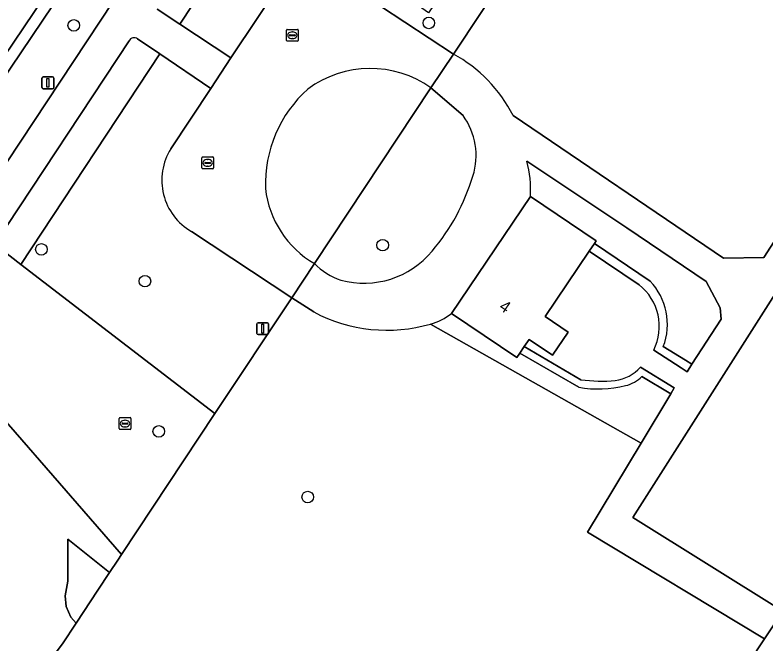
# Model space of a CAD drawing. Extents: x 159279 to 160377, y 384531 to 385888.
# Drawn here: x 159856.5 to 159919.9, y 384612.4 to 384665.5 of the extents above; entities that cross this region are included whole.
import ezdxf

# ---------------------------------------------------------------- set-up
doc = ezdxf.new("R2010")
doc.units = 0
for name, color, linetype in [('IMGEO_Boom', 7, 'Continuous'), ('IMGEO_Grasland_overig', 7, 'Continuous'), ('IMGEO_Groenvoorziening', 7, 'Continuous'), ('IMGEO_Kolk', 7, 'Continuous'), ('IMGEO_Lichtmast', 7, 'Continuous'), ('IMGEO_Muur', 7, 'Continuous'), ('IMGEO_Pand', 7, 'Continuous'), ('IMGEO_Pand_nummerreeks', 7, 'Continuous'), ('IMGEO_Rijbaan_lokaal_open', 7, 'Continuous'), ('IMGEO_Rioolput', 7, 'Continuous'), ('IMGEO_Voetpad_halfverhard', 7, 'Continuous'), ('IMGEO_Voetpad_open', 7, 'Continuous')]:
    doc.layers.add(name, color=color, linetype=linetype)

msp = doc.modelspace()

# ---------------------------------------------------------------- linework, layer by layer
at = {"layer": 'IMGEO_Boom'}
for centre in [(159891.401, 384664.811), (159861.443, 384664.605), (159887.507, 384646.049), (159858.708, 384645.693), (159867.448, 384643.005), (159868.617, 384630.324), (159881.184, 384624.774)]:
    msp.add_circle(centre, 0.489, dxfattribs=at)
at = {"layer": 'IMGEO_Grasland_overig'}
msp.add_lwpolyline([(159858.99, 384610.424), (159860.483, 384612.394), (159861.638, 384614.139), (159861.189, 384614.633), (159860.799, 384615.536), (159860.725, 384616.441), (159860.929, 384617.684), (159860.949, 384621.218), (159864.457, 384618.396), (159865.158, 384619.453), (159865.469, 384619.922), (159850.679, 384636.923)], dxfattribs=at)
msp.add_lwpolyline([(159861.638, 384614.139), (159863.468, 384616.903), (159864.457, 384618.396), (159860.949, 384621.218), (159860.929, 384617.684), (159860.725, 384616.441), (159860.799, 384615.536), (159861.189, 384614.633)], close=True, dxfattribs=at)
at = {"layer": 'IMGEO_Groenvoorziening'}
for points in [[(159800.8, 384713.041), (159797.746, 384710.289), (159790.11, 384703.408), (159810.797, 384678.74), (159812.016, 384679.745), (159842.792, 384643.041), (159853.801, 384659.395), (159862.37, 384672.124), (159857.22, 384674.413), (159835.436, 384698.96), (159825.142, 384686.909), (159816.731, 384696.515), (159815.747, 384695.717)], [(159874.692, 384661.854), (159881.517, 384672.113), (159877.255, 384675.123), (159870.387, 384664.721)], [(159862.37, 384672.124), (159853.801, 384659.395), (159842.792, 384643.041), (159841.876, 384641.68), (159842.545, 384640.883), (159863.298, 384671.711)], [(159863.298, 384671.711), (159842.545, 384640.883), (159846.96, 384635.618), (159846.839, 384639.549), (159867.03, 384670.053)], [(159923.997, 384619.258), (159924.709, 384620.341), (159924.556, 384620.444), (159927.006, 384624.086), (159927.127, 384624.004), (159933.058, 384632.987), (159943.594, 384648.942), (159948.313, 384656.384), (159935.334, 384665.074), (159908.611, 384623.041), (159921.279, 384615.144)], [(159850.679, 384636.923), (159865.469, 384619.922), (159873.355, 384631.822), (159856.983, 384644.42), (159854.757, 384646.133), (159849.8, 384638.634), (159849.525, 384636.518)]]:
    msp.add_lwpolyline(points, close=True, dxfattribs=at)
for points in [[(159887.332, 384666.216), (159893.476, 384662.184), (159902.877, 384676.37), (159905.95, 384681.007), (159906.691, 384682.028), (159901.024, 384683.743), (159898.168, 384685.6), (159896.266, 384682.682), (159900.764, 384679.502), (159891.387, 384665.663), (159887.062, 384668.695), (159886.937, 384668.468)], [(159933.943, 384667.166), (159902.877, 384676.37), (159893.476, 384662.184)], [(159868.485, 384665.988), (159870.387, 384664.721), (159877.255, 384675.123)], [(159898.506, 384656.984), (159916.263, 384644.943), (159919.674, 384645.016), (159933.943, 384667.166)], [(159866.11, 384663.309), (159854.757, 384646.133), (159856.983, 384644.42), (159868.715, 384662.189), (159866.825, 384663.472)], [(159869.628, 384654.182), (159873.001, 384659.279), (159868.715, 384662.189), (159856.983, 384644.42), (159873.355, 384631.822), (159879.839, 384641.607), (159871.378, 384647.206)], [(159881.748, 384644.488), (159891.582, 384659.328)], [(159894.288, 384656.99), (159891.582, 384659.328), (159881.748, 384644.488)], [(159911.187, 384637.48), (159913.063, 384636.329), (159913.605, 384635.996), (159916.056, 384639.803), (159915.996, 384640.765), (159914.793, 384642.99), (159908.12, 384647.512), (159899.675, 384653.142)], [(159899.976, 384650.159), (159905.53, 384646.412), (159905.377, 384646.186), (159910.078, 384643.014)], [(159910.078, 384643.014), (159905.377, 384646.186), (159904.942, 384645.541), (159909.145, 384642.706)], [(159881.691, 384640.405), (159879.839, 384641.607), (159873.355, 384631.822), (159865.469, 384619.922), (159865.158, 384619.453), (159864.457, 384618.396), (159863.468, 384616.903), (159861.638, 384614.139), (159860.483, 384612.394), (159858.99, 384610.424), (159857.879, 384608.958), (159859.237, 384607.282), (159890.387, 384568.561), (159891.82, 384570.68), (159892.359, 384571.476), (159896.259, 384577.24), (159900.33, 384583.403), (159904.045, 384589.027), (159912.209, 384601.387), (159918.414, 384610.794)], [(159904.052, 384634.055), (159899.09, 384636.931), (159898.837, 384636.557), (159893.313, 384640.283)], [(159918.414, 384610.794), (159919.74, 384612.804), (159904.802, 384621.799), (159909.324, 384629.339), (159891.547, 384639.384)], [(159891.547, 384639.384), (159909.324, 384629.339), (159911.82, 384633.501)], [(159904.229, 384634.687), (159899.457, 384637.476), (159899.09, 384636.931), (159904.052, 384634.055)], [(159910.38, 384637.171), (159912.69, 384635.684), (159913.195, 384635.359), (159913.605, 384635.996), (159913.063, 384636.329), (159911.187, 384637.48)], [(159909.382, 384634.963), (159911.82, 384633.501), (159912.116, 384633.995), (159909.27, 384635.74)], [(159911.82, 384633.501), (159909.382, 384634.963)]]:
    msp.add_lwpolyline(points, dxfattribs=at)
for centre, radius, start, end in [((159866.537, 384663.084), 0.483, 53.42435, 152.26037), ((159887.734, 384651.597), 12.044, 26.56926, 61.52665), ((159886.458, 384652.107), 8.855, 54.6402, 126.44124), ((159888.359, 384651.217), 10.747, 131.78297, 182.06701), ((159889.699, 384653.621), 5.693, 342.21568, 36.28672), ((159873.856, 384651.535), 4.989, 147.9562, 240.20903), ((159890.189, 384650.678), 9.801, 356.96405, 14.55982), ((159878.327, 384656.906), 17.528, 319.60743, 343.34542), ((159885.984, 384651.761), 8.417, 186.35912, 239.78194), ((159885.921, 384650.294), 7.461, 254.89689, 320.48443), ((159885.956, 384648.725), 5.972, 225.19913, 250.64697), ((159906.358, 384639.179), 4.495, 333.46835, 51.68789), ((159906.233, 384639.365), 5.3, 339.16293, 43.50073), ((159906.233, 384639.365), 5.3, 339.16293, 43.50073), ((159887.877, 384652.042), 13.179, 242.0043, 286.16715), ((159890.106, 384644.399), 5.218, 286.03259, 307.92506), ((159906.636, 384638.171), 3.585, 278.05101, 317.29315), ((159907.36, 384636.931), 2.822, 283.13674, 315.77948), ((159907.36, 384636.931), 2.822, 283.13674, 315.77948), ((159905.965, 384647.251), 12.683, 262.13333, 275.30661), ((159905.735, 384643.125), 9.225, 259.49062, 284.22236), ((159905.735, 384643.125), 9.225, 259.49062, 284.22236)]:
    msp.add_arc(centre, radius, start, end, dxfattribs=at)
at = {"layer": 'IMGEO_Kolk'}
for p, q in [((159879.387, 384663.343), (159879.387, 384664.195)), ((159879.462, 384664.269), (159880.314, 384664.269)), ((159879.875, 384664.049), (159879.9, 384664.049)), ((159880.388, 384664.195), (159880.388, 384663.343)), ((159879.646, 384663.763), (159879.646, 384663.775)), ((159880.084, 384663.726), (159879.686, 384663.726)), ((159879.689, 384663.812), (159880.087, 384663.812)), ((159879.898, 384663.489), (159879.873, 384663.489)), ((159880.13, 384663.775), (159880.13, 384663.763)), ((159880.314, 384663.269), (159879.462, 384663.269)), ((159872.242, 384652.571), (159872.242, 384653.423)), ((159872.317, 384653.497), (159873.169, 384653.497)), ((159872.73, 384653.277), (159872.755, 384653.277)), ((159873.243, 384653.423), (159873.243, 384652.571)), ((159872.501, 384652.991), (159872.501, 384653.003)), ((159872.939, 384652.954), (159872.541, 384652.954)), ((159872.544, 384653.04), (159872.942, 384653.04)), ((159872.753, 384652.717), (159872.728, 384652.717)), ((159872.985, 384653.003), (159872.985, 384652.991)), ((159873.169, 384652.497), (159872.317, 384652.497))]:
    msp.add_line(p, q, dxfattribs=at)
for points in [[(159879.387, 384663.343), (159879.387, 384664.195)], [(159879.462, 384664.269), (159880.314, 384664.269)], [(159880.388, 384664.195), (159880.388, 384663.343)], [(159880.314, 384663.269), (159879.462, 384663.269)], [(159872.242, 384652.571), (159872.242, 384653.423)], [(159872.317, 384653.497), (159873.169, 384653.497)], [(159873.243, 384653.423), (159873.243, 384652.571)], [(159873.169, 384652.497), (159872.317, 384652.497)]]:
    msp.add_lwpolyline(points, dxfattribs=at)
for centre, radius, start, end in [((159879.464, 384664.193), 0.0765, 91.55205, 178.44795), ((159879.464, 384664.193), 0.0765, 91.55205, 178.44795), ((159880.312, 384664.193), 0.0765, 1.55205, 88.44795), ((159880.312, 384664.193), 0.0765, 1.55205, 88.44795), ((159879.686, 384663.772), 0.0403, 85.87752, 175.75265), ((159879.683, 384663.762), 0.0366, 178.93798, 274.71019), ((159880.087, 384663.769), 0.043, 264.86636, 352.45326), ((159880.091, 384663.774), 0.0386, 1.73085, 96.63898), ((159879.464, 384663.345), 0.0765, 181.55205, 268.44795), ((159879.464, 384663.345), 0.0765, 181.55205, 268.44795), ((159880.312, 384663.345), 0.0765, 271.55205, 358.44795), ((159880.312, 384663.345), 0.0765, 271.55205, 358.44795), ((159872.319, 384653.421), 0.0765, 91.55205, 178.44795), ((159872.319, 384653.421), 0.0765, 91.55205, 178.44795), ((159873.167, 384653.421), 0.0765, 1.55205, 88.44795), ((159873.167, 384653.421), 0.0765, 1.55205, 88.44795), ((159872.541, 384653), 0.0403, 85.87752, 175.75265), ((159872.538, 384652.99), 0.0366, 178.93798, 274.71019), ((159872.942, 384652.997), 0.043, 264.86636, 352.45326), ((159872.946, 384653.002), 0.0386, 1.73085, 96.63898), ((159872.319, 384652.573), 0.0765, 181.55205, 268.44795), ((159872.319, 384652.573), 0.0765, 181.55205, 268.44795), ((159873.167, 384652.573), 0.0765, 271.55205, 358.44795), ((159873.167, 384652.573), 0.0765, 271.55205, 358.44795)]:
    msp.add_arc(centre, radius, start, end, dxfattribs=at)
for centre, major_axis, ratio, start_param, end_param in [((159879.874, 384663.769), (-0.387, 0.002), 0.722429, 4.712389, 7.853982), ((159879.899, 384663.769), (-0.39, 0.002), 0.717154, 1.570796, 4.712389), ((159872.729, 384652.997), (-0.387, 0.002), 0.722429, 4.712389, 7.853982), ((159872.754, 384652.997), (-0.39, 0.002), 0.717154, 1.570796, 4.712389)]:
    msp.add_ellipse(centre, major_axis=major_axis, ratio=ratio, start_param=start_param, end_param=end_param, dxfattribs=at)
at = {"layer": 'IMGEO_Lichtmast'}
for p, q in [((159858.862, 384660.25), (159859.652, 384660.25)), ((159859.652, 384660.25), (159858.862, 384660.25)), ((159858.762, 384659.35), (159858.762, 384660.15)), ((159858.762, 384660.15), (159858.762, 384659.35)), ((159859.752, 384660.15), (159859.752, 384659.35)), ((159859.752, 384659.35), (159859.752, 384660.15)), ((159859.652, 384659.25), (159858.862, 384659.25)), ((159858.862, 384659.25), (159859.652, 384659.25)), ((159876.896, 384638.6), (159876.896, 384639.4)), ((159876.896, 384639.4), (159876.896, 384638.6)), ((159876.996, 384639.5), (159877.786, 384639.5)), ((159877.786, 384639.5), (159876.996, 384639.5)), ((159877.886, 384639.4), (159877.886, 384638.6)), ((159877.886, 384638.6), (159877.886, 384639.4)), ((159877.786, 384638.5), (159876.996, 384638.5)), ((159876.996, 384638.5), (159877.786, 384638.5))]:
    msp.add_line(p, q, dxfattribs=at)
for points in [[(159859.182, 384660.125), (159859.332, 384660.125), (159859.332, 384659.375), (159859.182, 384659.375), (159859.182, 384660.125)], [(159877.316, 384639.375), (159877.466, 384639.375), (159877.466, 384638.625), (159877.316, 384638.625), (159877.316, 384639.375)]]:
    msp.add_lwpolyline(points, dxfattribs=at)
for centre, start, end in [((159858.862, 384660.15), 90, 180), ((159858.862, 384660.15), 90, 180), ((159859.652, 384660.15), 0, 90), ((159859.652, 384660.15), 360, 90), ((159858.862, 384659.35), 180, 270), ((159858.862, 384659.35), 180, 270), ((159859.652, 384659.35), 270, 0), ((159859.652, 384659.35), 270, 0), ((159876.996, 384639.4), 90, 180), ((159876.996, 384639.4), 90, 180), ((159877.786, 384639.4), 0, 90), ((159877.786, 384639.4), 360, 90), ((159876.996, 384638.6), 180, 270), ((159876.996, 384638.6), 180, 270), ((159877.786, 384638.6), 270, 0), ((159877.786, 384638.6), 270, 0)]:
    msp.add_arc(centre, 0.1, start, end, dxfattribs=at)
at = {"layer": 'IMGEO_Muur'}
for points in [[(159893.476, 384662.184), (159902.877, 384676.37)], [(159881.748, 384644.488), (159891.582, 384659.328)], [(159873.355, 384631.822), (159879.839, 384641.607)], [(159865.469, 384619.922), (159873.355, 384631.822)]]:
    msp.add_lwpolyline(points, dxfattribs=at)
at = {"layer": 'IMGEO_Pand'}
msp.add_lwpolyline([(159904.942, 384645.541), (159905.377, 384646.186), (159905.53, 384646.412), (159899.976, 384650.159), (159893.313, 384640.283), (159898.837, 384636.557), (159899.09, 384636.931), (159899.457, 384637.476), (159899.872, 384638.091), (159901.845, 384636.76), (159903.155, 384638.703), (159901.213, 384640.013)], close=True, dxfattribs=at)
at = {"layer": 'IMGEO_Rijbaan_lokaal_open'}
for points in [[(159886.937, 384668.468), (159887.062, 384668.695), (159887.17, 384668.892), (159895.961, 384682.215), (159896.266, 384682.682), (159898.168, 384685.6), (159899.189, 384687.163), (159900.836, 384689.65), (159895.266, 384692.85), (159894.327, 384691.438), (159893.936, 384690.85), (159892.14, 384688.148), (159890.803, 384686.136), (159890.622, 384685.865), (159881.764, 384672.483), (159881.517, 384672.113), (159874.692, 384661.854), (159873.001, 384659.279), (159869.628, 384654.182)], [(159909.27, 384635.74), (159912.116, 384633.995), (159911.82, 384633.501), (159909.324, 384629.339), (159904.802, 384621.799), (159919.74, 384612.804), (159921.279, 384615.144), (159908.611, 384623.041), (159935.334, 384665.074), (159948.313, 384656.384), (159950.48, 384659.737), (159952.652, 384663.096), (159939.698, 384671.882), (159935.941, 384666.574), (159934.498, 384667.001), (159933.943, 384667.166), (159919.674, 384645.016), (159916.263, 384644.943), (159898.506, 384656.984)], [(159891.582, 384659.328), (159893.476, 384662.184), (159887.332, 384666.216)], [(159893.476, 384662.184), (159891.582, 384659.328), (159894.288, 384656.99)], [(159899.675, 384653.142), (159908.12, 384647.512), (159914.793, 384642.99), (159915.996, 384640.765), (159916.056, 384639.803), (159913.605, 384635.996), (159913.195, 384635.359), (159912.69, 384635.684), (159910.38, 384637.171)], [(159893.313, 384640.283), (159899.976, 384650.159)], [(159871.378, 384647.206), (159879.839, 384641.607), (159881.748, 384644.488)], [(159909.145, 384642.706), (159904.942, 384645.541), (159901.213, 384640.013), (159903.155, 384638.703), (159901.845, 384636.76), (159899.872, 384638.091), (159899.457, 384637.476), (159904.229, 384634.687)], [(159881.748, 384644.488), (159879.839, 384641.607), (159881.691, 384640.405)]]:
    msp.add_lwpolyline(points, dxfattribs=at)
for centre, radius, start, end in [((159887.734, 384651.597), 12.044, 26.56926, 61.52665), ((159886.458, 384652.107), 8.855, 54.6402, 126.44124), ((159888.359, 384651.217), 10.747, 131.78297, 182.06701), ((159889.699, 384653.621), 5.693, 342.21568, 36.28672), ((159873.856, 384651.535), 4.989, 147.9562, 240.20903), ((159890.189, 384650.678), 9.801, 356.96405, 14.55982), ((159878.327, 384656.906), 17.528, 319.60743, 343.34542), ((159885.984, 384651.761), 8.417, 186.35912, 239.78194), ((159885.921, 384650.294), 7.461, 254.89689, 320.48443), ((159885.956, 384648.725), 5.972, 225.19913, 250.64697), ((159906.358, 384639.179), 4.495, 333.46835, 51.68789), ((159887.877, 384652.042), 13.179, 242.0043, 286.16715), ((159890.106, 384644.399), 5.218, 286.03259, 307.92506), ((159906.636, 384638.171), 3.585, 278.05101, 317.29315), ((159905.965, 384647.251), 12.683, 262.13333, 275.30661)]:
    msp.add_arc(centre, radius, start, end, dxfattribs=at)
at = {"layer": 'IMGEO_Rioolput'}
for p, q in [((159865.267, 384630.556), (159865.267, 384631.408)), ((159865.342, 384631.482), (159866.194, 384631.482)), ((159865.755, 384631.262), (159865.78, 384631.262)), ((159866.268, 384631.408), (159866.268, 384630.556)), ((159866.194, 384630.482), (159865.342, 384630.482)), ((159865.526, 384630.976), (159865.526, 384630.988)), ((159865.964, 384630.939), (159865.566, 384630.939)), ((159865.569, 384631.025), (159865.967, 384631.025)), ((159865.778, 384630.702), (159865.753, 384630.702)), ((159866.01, 384630.988), (159866.01, 384630.976))]:
    msp.add_line(p, q, dxfattribs=at)
for points in [[(159865.267, 384630.556), (159865.267, 384631.408)], [(159865.342, 384631.482), (159866.194, 384631.482)], [(159866.268, 384631.408), (159866.268, 384630.556)], [(159866.194, 384630.482), (159865.342, 384630.482)]]:
    msp.add_lwpolyline(points, dxfattribs=at)
for centre, radius, start, end in [((159865.344, 384631.406), 0.0765, 91.55205, 178.44795), ((159865.344, 384631.406), 0.0765, 91.55205, 178.44795), ((159866.192, 384631.406), 0.0765, 1.55205, 88.44795), ((159866.192, 384631.406), 0.0765, 1.55205, 88.44795), ((159865.344, 384630.558), 0.0765, 181.55205, 268.44795), ((159865.344, 384630.558), 0.0765, 181.55205, 268.44795), ((159865.566, 384630.985), 0.0403, 85.87752, 175.75265), ((159865.563, 384630.975), 0.0366, 178.93798, 274.71019), ((159865.967, 384630.982), 0.043, 264.86636, 352.45326), ((159865.971, 384630.987), 0.0386, 1.73085, 96.63898), ((159866.192, 384630.558), 0.0765, 271.55205, 358.44795), ((159866.192, 384630.558), 0.0765, 271.55205, 358.44795)]:
    msp.add_arc(centre, radius, start, end, dxfattribs=at)
for centre, major_axis, ratio, start_param, end_param in [((159865.754, 384630.982), (-0.387, 0.002), 0.722429, 4.712389, 7.853982), ((159865.779, 384630.982), (-0.39, 0.002), 0.717154, 1.570796, 4.712389)]:
    msp.add_ellipse(centre, major_axis=major_axis, ratio=ratio, start_param=start_param, end_param=end_param, dxfattribs=at)
at = {"layer": 'IMGEO_Voetpad_halfverhard'}
for points in [[(159868.322, 384666.681), (159885.403, 384692.531), (159882.522, 384694.32), (159869.522, 384673.668), (159867.03, 384670.053), (159846.839, 384639.549), (159846.96, 384635.618), (159846.179, 384634.925), (159846.191, 384634.852), (159846.513, 384632.929), (159846.603, 384632.39), (159846.634, 384632.207), (159846.73, 384631.636), (159848.755, 384632.152), (159848.965, 384632.206), (159849.525, 384636.518), (159849.8, 384638.634), (159854.757, 384646.133), (159866.11, 384663.309)], [(159866.825, 384663.472), (159868.715, 384662.189), (159873.001, 384659.279), (159874.692, 384661.854), (159870.387, 384664.721), (159868.485, 384665.988)]]:
    msp.add_lwpolyline(points, dxfattribs=at)
msp.add_arc((159866.537, 384663.084), 0.483, 53.42435, 152.26037, dxfattribs=at)
at = {"layer": 'IMGEO_Voetpad_open'}
msp.add_lwpolyline([(159938.712, 384605.429), (159946.407, 384612.776), (159951.537, 384617.673), (159949.367, 384619.901), (159948.531, 384618.954), (159938.726, 384609.599), (159923.997, 384619.258), (159921.279, 384615.144), (159919.74, 384612.804), (159918.414, 384610.794)], dxfattribs=at)

# ---------------------------------------------------------------- texts
at = {"layer": 'IMGEO_Pand_nummerreeks'}
msp.add_text('4', height=1, rotation=326.00068, dxfattribs=at).set_placement((159897.256, 384640.663))

doc.saveas('drawing.dxf')
